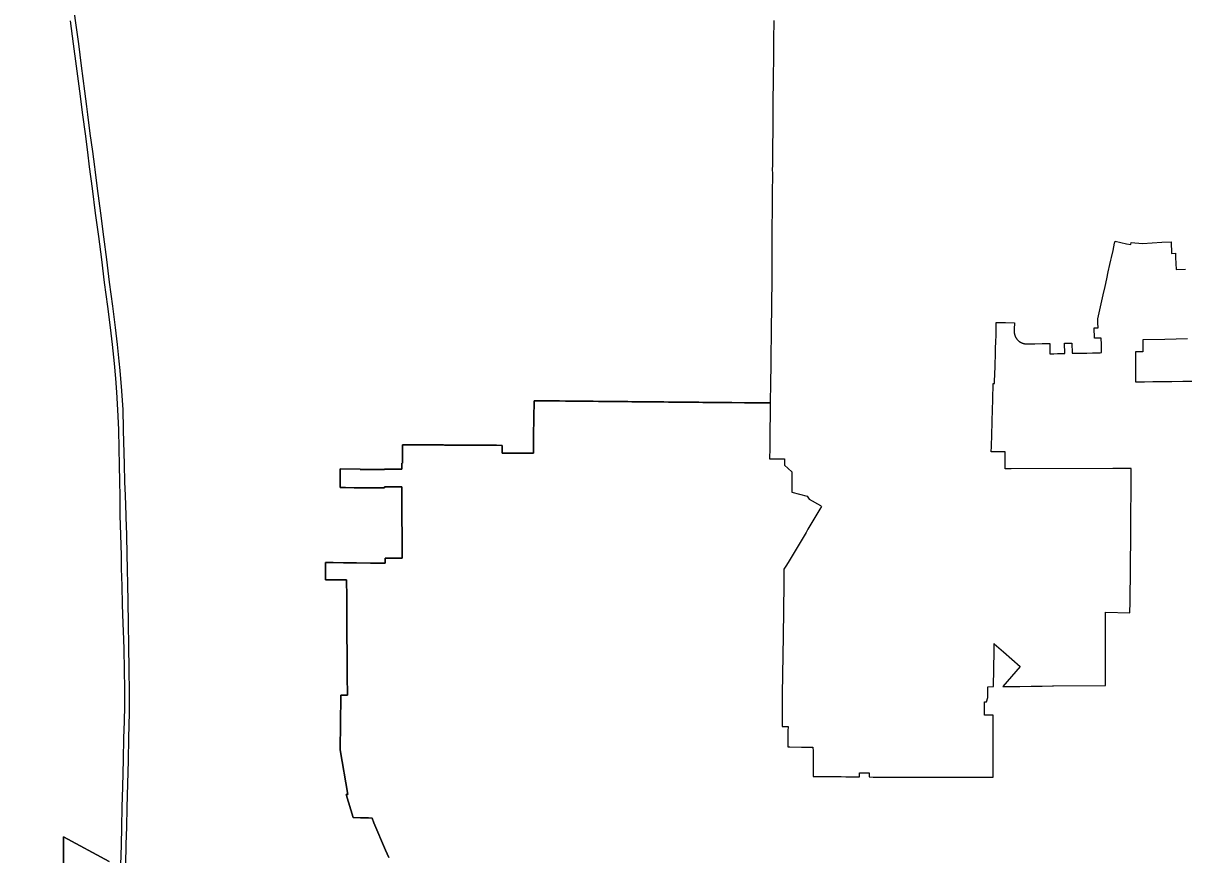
# Model space of a CAD drawing. Extents: x 0 to 34, y 0 to 22.
# Drawn here: x 4.8849 to 5.1018, y 15.3266 to 15.4821 of the extents above; entities that cross this region are included whole.
import ezdxf

# ---------------------------------------------------------------- set-up
doc = ezdxf.new("R2010")
doc.units = 0
doc.layers.add('GM_X_Corporation', color=7, linetype='Continuous')
doc.layers.add('GM_X_State_Route', color=7, linetype='Continuous')

msp = doc.modelspace()

# ---------------------------------------------------------------- linework, layer by layer
at = {"layer": 'GM_X_Corporation'}
for points in [[(5.02516, 15.48254), (5.02515, 15.48144), (5.02514, 15.48009), (5.02513, 15.47962), (5.02513, 15.47919), (5.02513, 15.47865), (5.02512, 15.47784), (5.02511, 15.47675), (5.0251, 15.47565), (5.02509, 15.47452), (5.02509, 15.47426), (5.02508, 15.47339), (5.02507, 15.47239), (5.02502, 15.46636), (5.02502, 15.46597), (5.02501, 15.46555), (5.025, 15.46376), (5.02498, 15.46202), (5.02498, 15.46162), (5.02497, 15.46121), (5.02496, 15.4599), (5.02495, 15.45877), (5.02495, 15.45784), (5.02493, 15.45653), (5.02493, 15.45593), (5.02493, 15.45556), (5.02491, 15.45536), (5.02489, 15.45493), (5.02488, 15.45475), (5.02488, 15.45474), (5.02488, 15.45474), (5.02488, 15.45473), (5.02488, 15.45473), (5.02488, 15.45472), (5.02488, 15.45471), (5.02488, 15.4547), (5.02488, 15.45469), (5.02488, 15.45469), (5.02488, 15.45468), (5.02488, 15.45461), (5.02488, 15.45459), (5.0249, 15.45411), (5.02491, 15.45387), (5.02491, 15.45361), (5.0249, 15.45291), (5.02489, 15.45116), (5.02489, 15.45096), (5.02487, 15.44949), (5.02485, 15.44729), (5.02485, 15.44687), (5.02485, 15.44649), (5.02483, 15.44449), (5.02481, 15.44249), (5.02481, 15.44205), (5.02481, 15.442), (5.02481, 15.4416), (5.02482, 15.43879), (5.02482, 15.43863), (5.02482, 15.43664), (5.02483, 15.43628), (5.02483, 15.43625), (5.02482, 15.43571), (5.02481, 15.43484), (5.02481, 15.43478), (5.0248, 15.43391), (5.02479, 15.43326), (5.02478, 15.43272), (5.02478, 15.43256), (5.02478, 15.4323), (5.02477, 15.43133), (5.02477, 15.43115), (5.02476, 15.43033), (5.02473, 15.42884), (5.02473, 15.42881), (5.02473, 15.42802), (5.02472, 15.42772), (5.02472, 15.42729), (5.02471, 15.4266), (5.02471, 15.42656), (5.0247, 15.42585), (5.0247, 15.42583), (5.02469, 15.42544), (5.02469, 15.4251), (5.02468, 15.42447), (5.02468, 15.42447), (5.02468, 15.42437), (5.02467, 15.42351), (5.02466, 15.42343), (5.02466, 15.42343), (5.02465, 15.42263), (5.02465, 15.42255), (5.02464, 15.42132), (5.02464, 15.4213), (5.02463, 15.4211), (5.02463, 15.42078), (5.02461, 15.41972), (5.02459, 15.41775), (5.02455, 15.4152), (5.02453, 15.41329), (5.02452, 15.41265), (5.02451, 15.41172), (5.0245, 15.41155), (5.0245, 15.41107), (5.02337, 15.41108), (5.01967, 15.41112), (5.01733, 15.41114), (5.01534, 15.41116), (5.01497, 15.41116), (5.01454, 15.41117), (5.01431, 15.41117), (5.01339, 15.41118), (5.0131, 15.41118), (5.01226, 15.41119), (5.01189, 15.41119), (5.01114, 15.4112), (5.01069, 15.4112), (5.01001, 15.41121), (5.00948, 15.41121), (5.00889, 15.41122), (5.00827, 15.41122), (5.00776, 15.41123), (5.00707, 15.41123), (5.00664, 15.41124), (5.00586, 15.41125), (5.00551, 15.41125), (5.00465, 15.41126), (5.00439, 15.41126), (5.00345, 15.41127), (5.00326, 15.41127), (5.00224, 15.41128), (5.00219, 15.41128), (5.00111, 15.41129), (5.00103, 15.41129), (5.00003, 15.4113), (4.99982, 15.4113), (4.99896, 15.41131), (4.99862, 15.41131), (4.99788, 15.41132), (4.997, 15.41133), (4.99681, 15.41133), (4.99573, 15.41134), (4.99465, 15.41135), (4.99451, 15.41135), (4.99415, 15.41136), (4.99358, 15.41136), (4.9925, 15.41137), (4.99243, 15.41137), (4.99143, 15.41138), (4.9907, 15.41139), (4.99035, 15.41139), (4.98955, 15.4114), (4.98842, 15.41141), (4.98733, 15.41142), (4.98623, 15.41143), (4.98514, 15.41144), (4.98405, 15.41145), (4.98295, 15.41146), (4.98186, 15.41147), (4.98077, 15.41148), (4.98038, 15.41148), (4.98038, 15.41131), (4.98034, 15.4084), (4.98032, 15.4076), (4.98029, 15.4056), (4.98026, 15.40361), (4.98025, 15.40265), (4.98024, 15.40185), (4.98024, 15.4017), (4.97924, 15.4017), (4.97828, 15.4017), (4.97729, 15.4017), (4.97693, 15.4017), (4.97689, 15.40171), (4.97649, 15.40171), (4.97535, 15.40171), (4.97438, 15.40171), (4.97439, 15.40267), (4.97439, 15.40315), (4.97335, 15.40316), (4.97285, 15.40316), (4.97216, 15.40317), (4.97131, 15.40317), (4.97119, 15.40317), (4.97022, 15.40318), (4.96977, 15.40318), (4.96926, 15.40318), (4.96829, 15.40319), (4.96823, 15.40319), (4.96732, 15.40319), (4.96669, 15.4032), (4.96635, 15.4032), (4.96538, 15.4032), (4.96516, 15.40321), (4.96442, 15.40321), (4.96362, 15.40321), (4.96345, 15.40322), (4.96248, 15.40322), (4.96208, 15.40322), (4.96151, 15.40323), (4.96054, 15.40323), (4.96017, 15.40323), (4.95929, 15.40324), (4.95894, 15.40324), (4.95732, 15.40325), (4.95578, 15.40326), (4.95578, 15.3998), (4.95564, 15.3998), (4.95564, 15.39917), (4.95563, 15.39867), (4.95401, 15.39868), (4.95239, 15.39869), (4.95239, 15.39861), (4.95198, 15.39861), (4.95133, 15.39861), (4.95133, 15.39861), (4.95132, 15.39861), (4.95131, 15.39861), (4.9513, 15.39861), (4.9513, 15.39861), (4.95129, 15.39861), (4.95127, 15.39861), (4.94998, 15.39862), (4.94801, 15.39863), (4.94786, 15.39863), (4.94786, 15.39871), (4.94416, 15.39873), (4.94414, 15.39524), (4.94513, 15.39524), (4.94674, 15.39523), (4.94784, 15.39522), (4.94805, 15.39522), (4.94839, 15.39522), (4.94879, 15.39522), (4.95, 15.39521), (4.95161, 15.3952), (4.95202, 15.3952), (4.95242, 15.39519), (4.95242, 15.3954), (4.95398, 15.39539), (4.95559, 15.39538), (4.95563, 15.39538), (4.95564, 15.39442), (4.95564, 15.39359), (4.95565, 15.39345), (4.95565, 15.39249), (4.95566, 15.3918), (4.95566, 15.39153), (4.95567, 15.39056), (4.95567, 15.39), (4.95567, 15.3896), (4.95568, 15.38863), (4.95568, 15.38821), (4.95569, 15.38767), (4.95569, 15.3867), (4.9557, 15.38642), (4.9557, 15.38635), (4.95571, 15.38462), (4.95572, 15.38382), (4.95573, 15.38205), (4.95251, 15.38209), (4.95252, 15.38112), (4.95212, 15.38113), (4.95172, 15.38113), (4.94986, 15.38115), (4.94978, 15.38115), (4.94716, 15.38118), (4.94701, 15.38118), (4.94531, 15.3812), (4.94492, 15.3812), (4.94474, 15.38121), (4.94285, 15.38123), (4.94138, 15.38124), (4.94139, 15.37964), (4.9414, 15.37803), (4.94203, 15.37803), (4.94533, 15.37799), (4.94536, 15.37478), (4.94538, 15.37157), (4.94539, 15.36997), (4.94539, 15.36976), (4.9454, 15.36855), (4.9454, 15.36836), (4.94544, 15.36354), (4.94545, 15.36208), (4.94545, 15.36127), (4.94546, 15.36062), (4.94546, 15.36005), (4.94549, 15.35644), (4.94531, 15.35645), (4.94428, 15.35646), (4.94427, 15.35623), (4.94416, 15.34626), (4.94555, 15.3379), (4.94522, 15.3379), (4.94658, 15.33356), (4.94791, 15.33353), (4.94855, 15.33352), (4.94875, 15.33352), (4.94945, 15.3335), (4.95008, 15.33349), (4.95045, 15.33262), (4.95263, 15.32748), (4.9532, 15.32614)], [(4.9532, 15.32614), (4.95263, 15.32748), (4.95045, 15.33262), (4.95008, 15.33349), (4.94945, 15.3335), (4.94875, 15.33352), (4.94855, 15.33352), (4.94791, 15.33353), (4.94658, 15.33356), (4.94522, 15.3379), (4.94555, 15.3379), (4.94416, 15.34626), (4.94427, 15.35623), (4.94428, 15.35646), (4.94531, 15.35645), (4.94549, 15.35644), (4.94546, 15.36005), (4.94546, 15.36062), (4.94545, 15.36127), (4.94545, 15.36208), (4.94544, 15.36354), (4.9454, 15.36836), (4.9454, 15.36855), (4.94539, 15.36976), (4.94539, 15.36997), (4.94538, 15.37157), (4.94536, 15.37478), (4.94533, 15.37799), (4.94203, 15.37803), (4.9414, 15.37803), (4.94139, 15.37964), (4.94138, 15.38124), (4.94285, 15.38123), (4.94474, 15.38121), (4.94492, 15.3812), (4.94531, 15.3812), (4.94701, 15.38118), (4.94716, 15.38118), (4.94978, 15.38115), (4.94986, 15.38115), (4.95172, 15.38113), (4.95212, 15.38113), (4.95252, 15.38112), (4.95251, 15.38209), (4.95573, 15.38205), (4.95572, 15.38382), (4.95571, 15.38462), (4.9557, 15.38635), (4.9557, 15.38642), (4.95569, 15.3867), (4.95569, 15.38767), (4.95568, 15.38821), (4.95568, 15.38863), (4.95567, 15.3896), (4.95567, 15.39), (4.95567, 15.39056), (4.95566, 15.39153), (4.95566, 15.3918), (4.95565, 15.39249), (4.95565, 15.39345), (4.95564, 15.39359), (4.95564, 15.39442), (4.95563, 15.39538), (4.95559, 15.39538), (4.95398, 15.39539), (4.95242, 15.3954), (4.95242, 15.39519), (4.95202, 15.3952), (4.95161, 15.3952), (4.95, 15.39521), (4.94879, 15.39522), (4.94839, 15.39522), (4.94784, 15.39522), (4.94674, 15.39523), (4.94513, 15.39524), (4.94414, 15.39524), (4.94416, 15.39873), (4.94786, 15.39871), (4.94786, 15.39863), (4.94801, 15.39863), (4.94998, 15.39862), (4.95127, 15.39861), (4.95129, 15.39861), (4.9513, 15.39861), (4.9513, 15.39861), (4.95131, 15.39861), (4.95132, 15.39861), (4.95133, 15.39861), (4.95133, 15.39861), (4.95198, 15.39861), (4.95239, 15.39861), (4.95239, 15.39869), (4.95401, 15.39868), (4.95563, 15.39867), (4.95564, 15.39917), (4.95564, 15.3998), (4.95578, 15.3998), (4.95578, 15.40326), (4.95732, 15.40325), (4.95894, 15.40324), (4.95929, 15.40324), (4.96017, 15.40323), (4.96054, 15.40323), (4.96151, 15.40323), (4.96208, 15.40322), (4.96248, 15.40322), (4.96345, 15.40322), (4.96362, 15.40321), (4.96442, 15.40321), (4.96516, 15.40321), (4.96538, 15.4032), (4.96635, 15.4032), (4.96669, 15.4032), (4.96732, 15.40319), (4.96823, 15.40319), (4.96829, 15.40319), (4.96926, 15.40318), (4.96977, 15.40318), (4.97022, 15.40318), (4.97119, 15.40317), (4.97131, 15.40317), (4.97216, 15.40317), (4.97285, 15.40316), (4.97335, 15.40316), (4.97439, 15.40315), (4.97439, 15.40267), (4.97438, 15.40171), (4.97535, 15.40171), (4.97649, 15.40171), (4.97689, 15.40171), (4.97689, 15.4017), (4.97689, 15.4017), (4.97693, 15.4017), (4.97729, 15.4017), (4.97828, 15.4017), (4.97924, 15.4017), (4.98024, 15.4017), (4.98024, 15.40185), (4.98025, 15.40265), (4.98026, 15.40361), (4.98029, 15.4056), (4.98032, 15.4076), (4.98034, 15.4084), (4.98038, 15.41131), (4.98038, 15.41148), (4.98077, 15.41148), (4.98186, 15.41147), (4.98295, 15.41146), (4.98405, 15.41145), (4.98514, 15.41144), (4.98623, 15.41143), (4.98733, 15.41142), (4.98842, 15.41141), (4.98955, 15.4114), (4.99035, 15.41139), (4.99143, 15.41138), (4.99243, 15.41137), (4.9925, 15.41137), (4.99358, 15.41136), (4.99415, 15.41136), (4.99451, 15.41135), (4.99465, 15.41135), (4.99573, 15.41134), (4.99681, 15.41133), (4.997, 15.41133), (4.99788, 15.41132), (4.99862, 15.41131), (4.99896, 15.41131), (4.99982, 15.4113), (5.00003, 15.4113), (5.00103, 15.41129), (5.00111, 15.41129), (5.00219, 15.41128), (5.00224, 15.41128), (5.00326, 15.41127), (5.00345, 15.41127), (5.00439, 15.41126), (5.00465, 15.41126), (5.00551, 15.41125), (5.00586, 15.41125), (5.00664, 15.41124), (5.00707, 15.41123), (5.00776, 15.41123), (5.00827, 15.41122), (5.00889, 15.41122), (5.00948, 15.41121), (5.01001, 15.41121), (5.01069, 15.4112), (5.01114, 15.4112), (5.01189, 15.41119), (5.01226, 15.41119), (5.0131, 15.41118), (5.01339, 15.41118), (5.01431, 15.41117), (5.01454, 15.41117), (5.01497, 15.41116), (5.01534, 15.41116), (5.01733, 15.41114), (5.01735, 15.41114), (5.01967, 15.41112), (5.02337, 15.41108), (5.0245, 15.41107), (5.02449, 15.41056), (5.02449, 15.41038), (5.02448, 15.40996), (5.02448, 15.40911), (5.02447, 15.40837), (5.02445, 15.40656), (5.02444, 15.40604), (5.02444, 15.40527), (5.02444, 15.40522), (5.02443, 15.40443), (5.02442, 15.40405), (5.02441, 15.4026), (5.02439, 15.40064), (5.02535, 15.40065), (5.0272, 15.40066), (5.02719, 15.39953), (5.02719, 15.39944), (5.02852, 15.39822), (5.02855, 15.39439), (5.03138, 15.39367), (5.0318, 15.39311), (5.03388, 15.39188), (5.0341, 15.39175), (5.03378, 15.39121), (5.03341, 15.39059), (5.03304, 15.38997), (5.03267, 15.38935), (5.0323, 15.38873), (5.03193, 15.38811), (5.03156, 15.38749), (5.03119, 15.38687), (5.03083, 15.38625), (5.03046, 15.38563), (5.03009, 15.38501), (5.02972, 15.38438), (5.02935, 15.38376), (5.02898, 15.38314), (5.02861, 15.38252), (5.02824, 15.3819), (5.02787, 15.38128), (5.02743, 15.38054), (5.02743, 15.38054), (5.02707, 15.37999), (5.02705, 15.3787), (5.02705, 15.37799), (5.02704, 15.37729), (5.02703, 15.37658), (5.02702, 15.37588), (5.02702, 15.37517), (5.02701, 15.37447), (5.027, 15.37376), (5.02699, 15.37306), (5.02698, 15.37235), (5.02698, 15.37165), (5.02697, 15.37094), (5.02697, 15.37059), (5.02696, 15.37024), (5.02695, 15.36953), (5.02694, 15.36883), (5.02693, 15.36812), (5.02692, 15.36742), (5.02691, 15.36672), (5.0269, 15.36607), (5.02689, 15.36535), (5.02687, 15.36463), (5.02686, 15.3639), (5.02685, 15.36318), (5.02683, 15.36246), (5.02682, 15.36174), (5.02681, 15.36101), (5.02679, 15.36029), (5.02678, 15.35957), (5.02677, 15.35885), (5.02675, 15.35812), (5.02674, 15.3574), (5.02673, 15.35668), (5.02671, 15.35596), (5.02675, 15.35564), (5.02675, 15.35531), (5.02674, 15.35503), (5.02673, 15.3531), (5.02672, 15.35238), (5.02672, 15.35141), (5.02671, 15.35061), (5.02783, 15.35059), (5.02782, 15.3497), (5.02781, 15.34901), (5.02781, 15.34874), (5.02779, 15.34679), (5.02815, 15.34678), (5.03032, 15.34675), (5.03249, 15.34673), (5.0325, 15.346), (5.0325, 15.3452), (5.0325, 15.3444), (5.03251, 15.34359), (5.03251, 15.34279), (5.03252, 15.34198), (5.03252, 15.34124), (5.03324, 15.34124), (5.03429, 15.34124), (5.03509, 15.34123), (5.03614, 15.34123), (5.03686, 15.34123), (5.03694, 15.34123), (5.03774, 15.34122), (5.03863, 15.34121), (5.03943, 15.34119), (5.0404, 15.34117), (5.0412, 15.34116), (5.0412, 15.34196), (5.04297, 15.34196), (5.04297, 15.34116), (5.04377, 15.34115), (5.04472, 15.34115), (5.04554, 15.34115), (5.04634, 15.34115), (5.04731, 15.34114), (5.04811, 15.34114), (5.04907, 15.34114), (5.0499, 15.34114), (5.05071, 15.34113), (5.05167, 15.34113), (5.05247, 15.34113), (5.05347, 15.34113), (5.05424, 15.34112), (5.05427, 15.34112), (5.05508, 15.34112), (5.05615, 15.34112), (5.05695, 15.34111), (5.05789, 15.34112), (5.05851, 15.34112), (5.05869, 15.34112), (5.05961, 15.34111), (5.06022, 15.34111), (5.06041, 15.34111), (5.06134, 15.34111), (5.06215, 15.34111), (5.06323, 15.34111), (5.06404, 15.3411), (5.06505, 15.3411), (5.06617, 15.3411), (5.06617, 15.34137), (5.06618, 15.34202), (5.06618, 15.3421), (5.06618, 15.34266), (5.06618, 15.34291), (5.06618, 15.34331), (5.06618, 15.34371), (5.06618, 15.3448), (5.06618, 15.34492), (5.06618, 15.34612), (5.06618, 15.34692), (5.06619, 15.34774), (5.06619, 15.34815), (5.06619, 15.34855), (5.06619, 15.34935), (5.06619, 15.35032), (5.06619, 15.35274), (5.0653, 15.35274), (5.06493, 15.35274), (5.06453, 15.35274), (5.06453, 15.35518), (5.06494, 15.35518), (5.06516, 15.35599), (5.06517, 15.35803), (5.06623, 15.35805), (5.06635, 15.36468), (5.06636, 15.36569), (5.06637, 15.36608), (5.06637, 15.36607), (5.06809, 15.36456), (5.07119, 15.36182), (5.07119, 15.36181), (5.06798, 15.35806), (5.07116, 15.3581), (5.0733, 15.35812), (5.07534, 15.35814), (5.07726, 15.35817), (5.07744, 15.35817), (5.08717, 15.35827), (5.08717, 15.36953), (5.08717, 15.37194), (5.09174, 15.37186), (5.09176, 15.37387), (5.09188, 15.38652), (5.09198, 15.39837), (5.09199, 15.39883), (5.08853, 15.39881), (5.06953, 15.39873), (5.06839, 15.39873), (5.0684, 15.39972), (5.06842, 15.40128), (5.06843, 15.40196), (5.06835, 15.40196), (5.06634, 15.40195), (5.06606, 15.40195), (5.06582, 15.40195), (5.06582, 15.40196), (5.06585, 15.40291), (5.06598, 15.40742), (5.06599, 15.40774), (5.06611, 15.41172), (5.0662, 15.41473), (5.06644, 15.41473), (5.06644, 15.41476), (5.0665, 15.41682), (5.06652, 15.41752), (5.06655, 15.4183), (5.0666, 15.42004), (5.06663, 15.42132), (5.06666, 15.42253), (5.0667, 15.42373), (5.06671, 15.42432), (5.06673, 15.42494), (5.06676, 15.42614), (5.06788, 15.42611), (5.06845, 15.4261), (5.07013, 15.42604), (5.07013, 15.42604), (5.07009, 15.42484), (5.07008, 15.42458), (5.07008, 15.42454), (5.07008, 15.4245), (5.07008, 15.42445), (5.07008, 15.42441), (5.07008, 15.42437), (5.07009, 15.42433), (5.07009, 15.42429), (5.07009, 15.42424), (5.0701, 15.4242), (5.07011, 15.42416), (5.07011, 15.42412), (5.07012, 15.42408), (5.07013, 15.42404), (5.07013, 15.424), (5.07014, 15.42395), (5.07015, 15.42391), (5.07017, 15.42387), (5.07018, 15.42383), (5.07019, 15.42379), (5.0702, 15.42377), (5.0702, 15.42375), (5.07021, 15.42371), (5.07023, 15.42367), (5.07024, 15.42363), (5.07026, 15.42359), (5.07028, 15.42356), (5.07029, 15.42352), (5.07031, 15.42348), (5.07033, 15.42344), (5.07035, 15.4234), (5.07037, 15.42337), (5.07039, 15.42333), (5.07041, 15.42329), (5.07043, 15.42326), (5.07045, 15.42322), (5.07047, 15.42318), (5.0705, 15.42315), (5.07052, 15.42312), (5.07055, 15.42308), (5.07057, 15.42305), (5.0706, 15.42301), (5.07062, 15.42298), (5.07065, 15.42295), (5.07068, 15.42292), (5.07071, 15.42289), (5.07074, 15.42285), (5.07076, 15.42282), (5.07079, 15.42279), (5.07082, 15.42277), (5.07085, 15.42274), (5.07088, 15.42271), (5.07089, 15.42271), (5.07089, 15.4227), (5.07092, 15.42268), (5.07095, 15.42265), (5.07098, 15.42263), (5.07102, 15.4226), (5.07105, 15.42258), (5.07108, 15.42255), (5.07112, 15.42253), (5.07115, 15.4225), (5.07119, 15.42248), (5.07122, 15.42246), (5.07126, 15.42243), (5.07129, 15.42241), (5.07133, 15.42239), (5.07137, 15.42237), (5.07141, 15.42235), (5.07144, 15.42234), (5.07148, 15.42232), (5.07152, 15.4223), (5.07154, 15.42229), (5.07156, 15.42228), (5.0716, 15.42227), (5.07164, 15.42225), (5.07168, 15.42224), (5.07172, 15.42222), (5.07176, 15.42221), (5.0718, 15.4222), (5.07184, 15.42219), (5.07188, 15.42218), (5.07192, 15.42217), (5.07196, 15.42216), (5.072, 15.42215), (5.07204, 15.42214), (5.07208, 15.42213), (5.07212, 15.42212), (5.07217, 15.42212), (5.07221, 15.42211), (5.07225, 15.42211), (5.07229, 15.4221), (5.07233, 15.4221), (5.07238, 15.4221), (5.07242, 15.4221), (5.07246, 15.4221), (5.0725, 15.4221), (5.07254, 15.4221), (5.07395, 15.42213), (5.07535, 15.42216), (5.07675, 15.42219), (5.07679, 15.42026), (5.07749, 15.42028), (5.07817, 15.42029), (5.07894, 15.42031), (5.07955, 15.42032), (5.07951, 15.42225), (5.08088, 15.42228), (5.08093, 15.42035), (5.08183, 15.42037), (5.0823, 15.42038), (5.08328, 15.42041), (5.08368, 15.42041), (5.08472, 15.42044), (5.08505, 15.42045), (5.08617, 15.42047), (5.08643, 15.42048), (5.08639, 15.4224), (5.08638, 15.42281), (5.08636, 15.42321), (5.08629, 15.42321), (5.0851, 15.42318), (5.08505, 15.4251), (5.08577, 15.42512), (5.08575, 15.42603), (5.08573, 15.42679), (5.08636, 15.42962), (5.08673, 15.43129), (5.08708, 15.43286), (5.08739, 15.43426), (5.08768, 15.43559), (5.08798, 15.43693), (5.08816, 15.43776), (5.08828, 15.43826), (5.08857, 15.43959), (5.08887, 15.44093), (5.08895, 15.44132), (5.0911, 15.44084), (5.09189, 15.44067), (5.09197, 15.44106), (5.09405, 15.44091), (5.09586, 15.44101), (5.09768, 15.4411), (5.09943, 15.4412), (5.09951, 15.43902), (5.10023, 15.43905), (5.10025, 15.43864), (5.10027, 15.43825), (5.10037, 15.43604), (5.10214, 15.43611)], [(5.10247, 15.42304), (5.10039, 15.423), (5.09823, 15.42295), (5.09412, 15.42286), (5.09417, 15.42065), (5.09314, 15.42063), (5.09276, 15.42062), (5.09278, 15.41822), (5.09278, 15.41774), (5.09278, 15.41726), (5.0928, 15.41502), (5.09441, 15.41504), (5.09448, 15.41504), (5.09602, 15.41506), (5.09762, 15.41508), (5.09818, 15.41508), (5.09955, 15.4151), (5.10164, 15.41512), (5.10389, 15.41515)], [(4.89233, 15.31874), (4.89244, 15.32877), (4.89244, 15.3291), (4.89245, 15.32998), (4.90097, 15.32534)], [(4.90097, 15.32534), (4.89245, 15.32998), (4.89244, 15.3291), (4.89244, 15.32877), (4.89233, 15.31874)]]:
    msp.add_lwpolyline(points, dxfattribs=at)
at = {"layer": 'GM_X_State_Route'}
for points in [[(4.8968, 15.46649), (4.89642, 15.46936), (4.89578, 15.47409), (4.89526, 15.47823), (4.89467, 15.48257), (4.89427, 15.4854), (4.89362, 15.4889), (4.89303, 15.49147), (4.89227, 15.49431), (4.89159, 15.49658), (4.89051, 15.49966), (4.88866, 15.50439), (4.88707, 15.50845), (4.88624, 15.51069), (4.88557, 15.51288), (4.88522, 15.51478), (4.88494, 15.51665), (4.88489, 15.5175)], [(4.90314, 15.32469), (4.90324, 15.32849), (4.90331, 15.3318), (4.90341, 15.33549), (4.90349, 15.33929), (4.90356, 15.34185), (4.90363, 15.34441), (4.90373, 15.34842), (4.90381, 15.35152), (4.90387, 15.35445), (4.90386, 15.35752), (4.90383, 15.36127), (4.90375, 15.36502), (4.90371, 15.36693), (4.90358, 15.36985), (4.90346, 15.37339), (4.90337, 15.37686), (4.90327, 15.38011), (4.90325, 15.38256), (4.90314, 15.3864), (4.90304, 15.39006), (4.90302, 15.39373), (4.90296, 15.3963), (4.90291, 15.39953), (4.90283, 15.40248), (4.90275, 15.4061), (4.9026, 15.40977), (4.90242, 15.41307), (4.90223, 15.41564), (4.90198, 15.41845), (4.9016, 15.42203), (4.90121, 15.42515), (4.90069, 15.42912), (4.90011, 15.43362), (4.89956, 15.43786), (4.899, 15.44217), (4.89842, 15.44658), (4.89783, 15.45116), (4.8973, 15.45521), (4.89696, 15.45798), (4.89652, 15.46141), (4.89606, 15.46494), (4.89546, 15.46933), (4.89485, 15.47405), (4.89429, 15.47822), (4.89376, 15.48249)], [(4.89742, 15.46143), (4.897, 15.46497), (4.8968, 15.46649)], [(4.89833, 15.45474), (4.89826, 15.45523), (4.8979, 15.45805), (4.89742, 15.46143)], [(4.90285, 15.41887), (4.90252, 15.42203), (4.90215, 15.42518), (4.90163, 15.42914), (4.90105, 15.43363), (4.90051, 15.43786), (4.89995, 15.44213), (4.89939, 15.44657), (4.8988, 15.45119), (4.89833, 15.45474)], [(4.90365, 15.40623), (4.90355, 15.40981), (4.90333, 15.41334), (4.90303, 15.41713), (4.90285, 15.41887)], [(4.90381, 15.39954), (4.90365, 15.40597), (4.90365, 15.40623)], [(4.90413, 15.38972), (4.90412, 15.39007), (4.90399, 15.39379), (4.90391, 15.39633), (4.90381, 15.39954)], [(4.90432, 15.38261), (4.90423, 15.38641), (4.90413, 15.38972)], [(4.90451, 15.37416), (4.90447, 15.37697), (4.90439, 15.3802), (4.90432, 15.38261)], [(4.90403, 15.32346), (4.90407, 15.32473), (4.90414, 15.32854), (4.90423, 15.33184), (4.90431, 15.33545), (4.90443, 15.33985), (4.90455, 15.34427), (4.90465, 15.34849), (4.90475, 15.35313), (4.90478, 15.35695), (4.90472, 15.36132), (4.90464, 15.36562), (4.90457, 15.36985), (4.90451, 15.37391), (4.90451, 15.37416)]]:
    msp.add_lwpolyline(points, dxfattribs=at)

doc.saveas('drawing.dxf')
